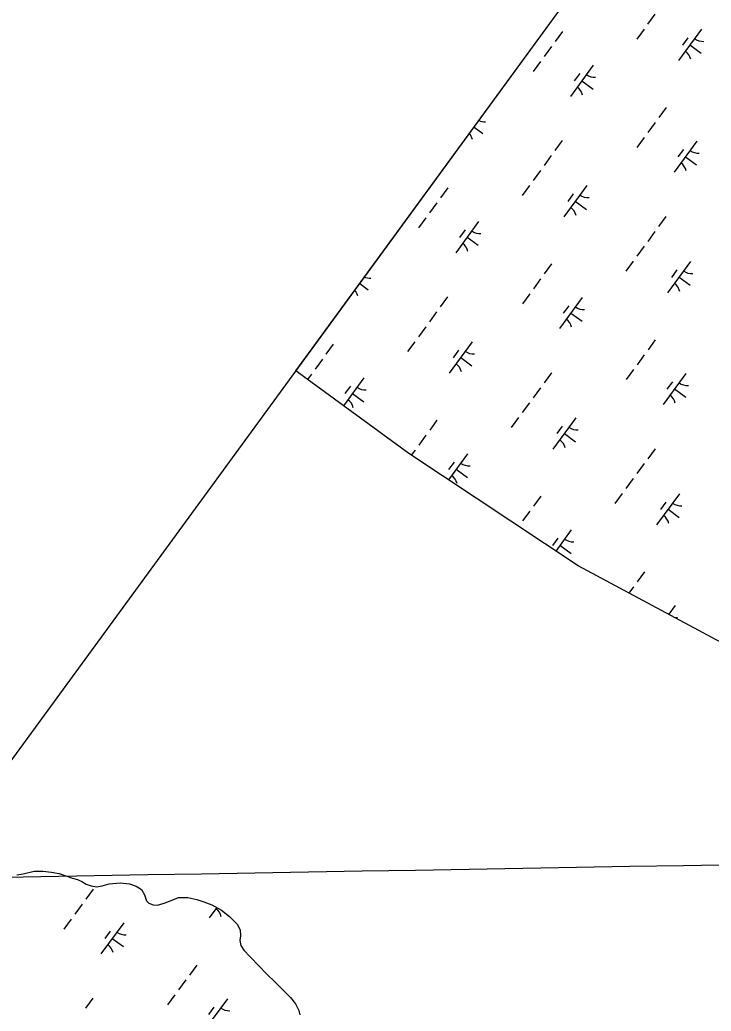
# Model space of a CAD drawing. Extents: x 3905714 to 3926767, y 183354 to 205755.
# Drawn here: x 3916577 to 3917472, y 199307 to 200591 of the extents above; entities that cross this region are included whole.
import ezdxf

# ---------------------------------------------------------------- set-up
doc = ezdxf.new("R2010")
doc.units = 0
for name, color, linetype in [('V-GRID-FRAM', 7, 'Continuous'), ('V-GRID-MAJR', 7, 'Continuous'), ('V-TOPO-SHOR', 7, 'Continuous'), ('V-WETL-SWMP', 7, 'Continuous')]:
    doc.layers.add(name, color=color, linetype=linetype)

msp = doc.modelspace()

# ---------------------------------------------------------------- linework, layer by layer
at = {"layer": 'V-GRID-FRAM'}
msp.add_lwpolyline([(3924287.8, 196971.1), (3915521.4, 185005.6), (3909313.3, 189695.8), (3918205.9, 201877.9), (3924287.8, 196971.1)], dxfattribs=at)
at = {"layer": 'V-GRID-MAJR'}
msp.add_spline([(3915564.4, 199463), (3920000.2, 199540.2), (3922558.6, 199584.9)], degree=3, dxfattribs=at)
at = {"layer": 'V-TOPO-SHOR'}
for points in [[(3917641.7, 199888.9), (3917641.9, 199876.2), (3917645.3, 199861.2), (3917651.6, 199840.5), (3917658.9, 199816.1), (3917664.8, 199794), (3917666.3, 199779.9), (3917664.1, 199767.7), (3917655.8, 199749.2), (3917648.3, 199742.6), (3917633.7, 199737.7), (3917623.4, 199735.3), (3917610.2, 199736.1), (3917591.3, 199740.1), (3917569.2, 199746), (3917485.5, 199783.9), (3917299.5, 199883.4), (3917080.6, 200028.7), (3916944.1, 200128.6), (3916934.4, 200136)], [(3916573.2, 199483.2), (3916581.2, 199484.6), (3916595.8, 199487.8), (3916606.8, 199487.9), (3916617.9, 199486.9), (3916628, 199484.9), (3916645.3, 199479.1), (3916651.6, 199477.1), (3916657.1, 199474.8), (3916663, 199471.3), (3916669.4, 199469.2), (3916676.2, 199467.6), (3916683.7, 199469.1), (3916692.7, 199471.8), (3916707, 199473.1), (3916718.8, 199471.6), (3916727.8, 199468.8), (3916734.4, 199464.2), (3916738.5, 199457.4), (3916741.1, 199449.7), (3916744, 199446.4), (3916749.7, 199444.6), (3916755.1, 199443.9), (3916763.8, 199446.6), (3916770.8, 199449), (3916782.5, 199453.8), (3916794.3, 199453.7), (3916805.9, 199451.2), (3916815.1, 199448.5), (3916825.5, 199444.6), (3916837.8, 199437.4), (3916848.4, 199429.2), (3916858.4, 199419.2)], [(3916858.4, 199419.2), (3916862, 199411.9), (3916862.6, 199404.2), (3916861.9, 199398.3), (3916863.1, 199391.9), (3916867, 199385.9), (3916875.3, 199377), (3916886.7, 199364.9), (3916896, 199355.3), (3916908.1, 199343.2), (3916917.8, 199333.8), (3916927.1, 199324.3), (3916933.8, 199316.3), (3916937.9, 199307.7), (3916939.3, 199301.8)]]:
    msp.add_lwpolyline(points, dxfattribs=at)
at = {"layer": 'V-WETL-SWMP'}
for p, q in [((3916934.4, 200136), (3918205.9, 201877.9)), ((3917398.9, 200597.9), (3917389.4, 200585)), ((3917279.3, 200575.3), (3917269.8, 200562.3)), ((3917384.7, 200578.5), (3917375.2, 200565.6)), ((3917458.9, 200578.2), (3917429.3, 200537.9)), ((3917265.1, 200555.9), (3917255.6, 200543)), ((3917441.4, 200567.4), (3917434.3, 200557.8)), ((3917444.1, 200558), (3917458.6, 200547.4)), ((3917250.9, 200536.5), (3917241.4, 200523.6)), ((3917318.9, 200531.7), (3917289.4, 200491.4)), ((3917301.5, 200520.9), (3917294.4, 200511.3)), ((3917304.1, 200511.5), (3917318.7, 200500.9)), ((3917413.4, 200476.9), (3917404, 200464)), ((3917399.3, 200457.6), (3917389.8, 200444.7)), ((3917164.8, 200451.6), (3917176.1, 200443.3)), ((3917278.9, 200434.2), (3917269.5, 200421.3)), ((3917385.1, 200438.2), (3917375.6, 200425.3)), ((3917453.1, 200433.4), (3917423.5, 200393.1)), ((3917264.7, 200414.8), (3917255.3, 200401.9)), ((3917435.6, 200422.6), (3917428.5, 200412.9)), ((3917438.3, 200413.2), (3917452.8, 200402.6)), ((3917250.6, 200395.5), (3917241.1, 200382.6)), ((3917236.4, 200376.1), (3917226.9, 200363.2)), ((3917131, 200372.8), (3917121.5, 200359.9)), ((3917310.5, 200375.8), (3917281, 200335.4)), ((3917293.1, 200365), (3917286, 200355.3)), ((3917116.8, 200353.5), (3917107.3, 200340.5)), ((3917295.8, 200355.6), (3917310.3, 200345)), ((3917102.6, 200334.1), (3917093.1, 200321.2)), ((3917170.6, 200329.3), (3917141, 200288.9)), ((3917413.1, 200335.9), (3917403.6, 200323)), ((3917153.1, 200318.5), (3917146.1, 200308.8)), ((3917398.9, 200316.5), (3917389.5, 200303.6)), ((3917155.8, 200309.1), (3917170.3, 200298.5)), ((3917384.7, 200297.2), (3917375.3, 200284.3)), ((3917265.1, 200274.5), (3917255.7, 200261.6)), ((3917370.5, 200277.8), (3917361.1, 200264.9)), ((3917444.7, 200277.5), (3917415.2, 200237.1)), ((3917427.3, 200266.7), (3917420.2, 200257)), ((3917016.8, 200248.9), (3917027.8, 200240.8)), ((3917250.9, 200255.1), (3917241.5, 200242.2)), ((3917430, 200257.3), (3917444.5, 200246.7)), ((3917236.8, 200235.8), (3917227.3, 200222.9)), ((3917130.6, 200231.7), (3917121.1, 200218.8)), ((3917304.8, 200231), (3917275.2, 200190.6)), ((3917116.4, 200212.4), (3917107, 200199.5)), ((3917287.3, 200220.2), (3917280.2, 200210.5)), ((3917290, 200210.8), (3917304.5, 200200.2)), ((3917102.2, 200193), (3917092.8, 200180.1)), ((3917088.1, 200173.7), (3917078.6, 200160.8)), ((3917162.2, 200173.3), (3917132.7, 200133)), ((3917399.3, 200176.2), (3917389.9, 200163.3)), ((3916982.6, 200170.4), (3916973.2, 200157.5)), ((3917144.8, 200162.6), (3917137.7, 200152.9)), ((3916968.5, 200151), (3916959, 200138.1)), ((3917147.5, 200153.2), (3917162, 200142.5)), ((3917385.1, 200156.8), (3917375.7, 200143.9)), ((3916944.1, 200128.6), (3916934.4, 200136)), ((3917264.8, 200133.4), (3917255.3, 200120.5)), ((3917370.9, 200137.5), (3917361.5, 200124.6)), ((3917439, 200132.7), (3917409.4, 200092.3)), ((3917080.6, 200028.7), (3916944.1, 200128.6)), ((3916954.3, 200131.7), (3916949.3, 200124.8)), ((3917022.3, 200126.8), (3916995.8, 200090.7)), ((3917421.5, 200121.9), (3917414.4, 200112.2)), ((3917004.8, 200116.1), (3916997.7, 200106.4)), ((3917007.5, 200106.7), (3917022, 200096)), ((3917250.6, 200114.1), (3917241.1, 200101.2)), ((3917424.2, 200112.5), (3917438.7, 200101.8)), ((3917236.4, 200094.7), (3917227, 200081.8)), ((3917116.8, 200072.1), (3917107.4, 200059.2)), ((3917222.2, 200075.4), (3917212.8, 200062.5)), ((3917296.4, 200075), (3917266.9, 200034.7)), ((3917279, 200064.3), (3917271.9, 200054.6)), ((3917102.6, 200052.7), (3917093.2, 200039.8)), ((3917281.6, 200054.9), (3917296.2, 200044.2)), ((3917088.5, 200033.4), (3917083.6, 200026.7)), ((3917399, 200035.1), (3917389.5, 200022.2)), ((3917299.5, 199883.4), (3917080.6, 200028.7)), ((3917156.5, 200028.5), (3917131.7, 199994.7)), ((3917139, 200017.8), (3917131.9, 200008.1)), ((3917141.7, 200008.4), (3917156.2, 199997.7)), ((3917384.8, 200015.8), (3917375.3, 200002.9)), ((3917370.6, 199996.4), (3917361.1, 199983.5)), ((3917251, 199973.8), (3917241.5, 199960.9)), ((3917356.4, 199977.1), (3917347, 199964.2)), ((3917430.6, 199976.7), (3917401, 199936.4)), ((3917413.1, 199966), (3917406, 199956.3)), ((3917236.8, 199954.4), (3917227.4, 199941.5)), ((3917415.8, 199956.6), (3917430.3, 199945.9)), ((3917222.6, 199935), (3917222.3, 199934.6)), ((3917290.6, 199930.2), (3917270.4, 199902.6)), ((3917273.2, 199919.4), (3917266.1, 199909.8)), ((3917275.9, 199910), (3917290.4, 199899.4)), ((3917485.5, 199783.9), (3917299.5, 199883.4)), ((3917385.2, 199875.5), (3917375.7, 199862.6)), ((3917371, 199856.1), (3917365.2, 199848.2)), ((3917424.8, 199831.9), (3917416.6, 199820.7)), ((3916573.2, 199483.2), (3916581.2, 199484.6)), ((3916581.2, 199484.6), (3916595.8, 199487.8)), ((3916595.8, 199487.8), (3916606.8, 199487.9)), ((3916606.8, 199487.9), (3916617.9, 199486.9)), ((3916617.9, 199486.9), (3916628, 199484.9)), ((3916628, 199484.9), (3916645.3, 199479.1)), ((3916645.3, 199479.1), (3916651.6, 199477.1)), ((3916651.6, 199477.1), (3916657.1, 199474.8)), ((3916657.1, 199474.8), (3916663, 199471.3)), ((3916671.9, 199464.8), (3916662.4, 199451.9)), ((3916663, 199471.3), (3916669.4, 199469.2)), ((3916669.4, 199469.2), (3916676.2, 199467.6)), ((3916676.2, 199467.6), (3916683.7, 199469.1)), ((3916683.7, 199469.1), (3916692.7, 199471.8)), ((3916692.7, 199471.8), (3916707, 199473.1)), ((3916707, 199473.1), (3916718.8, 199471.6)), ((3916718.8, 199471.6), (3916727.8, 199468.8)), ((3916727.8, 199468.8), (3916734.4, 199464.2)), ((3916734.4, 199464.2), (3916738.5, 199457.4)), ((3916738.5, 199457.4), (3916741.1, 199449.7)), ((3916770.8, 199449), (3916782.5, 199453.8)), ((3916782.5, 199453.8), (3916794.3, 199453.7)), ((3916794.3, 199453.7), (3916805.9, 199451.2)), ((3916657.7, 199445.4), (3916648.2, 199432.5)), ((3916741.1, 199449.7), (3916744, 199446.4)), ((3916744, 199446.4), (3916749.7, 199444.6)), ((3916749.7, 199444.6), (3916755.1, 199443.9)), ((3916755.1, 199443.9), (3916763.8, 199446.6)), ((3916763.8, 199446.6), (3916770.8, 199449)), ((3916805.9, 199451.2), (3916815.1, 199448.5)), ((3916815.1, 199448.5), (3916825.5, 199444.6)), ((3916831.8, 199440.9), (3916821.9, 199427.4)), ((3916825.5, 199444.6), (3916837.8, 199437.4)), ((3916643.5, 199426), (3916634.1, 199413.1)), ((3916837.8, 199437.4), (3916848.4, 199429.2)), ((3916848.4, 199429.2), (3916858.4, 199419.2)), ((3916711.5, 199421.2), (3916682, 199380.9)), ((3916858.4, 199419.2), (3916862, 199411.9)), ((3916694.1, 199410.4), (3916687, 199400.8)), ((3916696.7, 199401), (3916711.3, 199390.4)), ((3916862.6, 199404.2), (3916861.9, 199398.3)), ((3916862, 199411.9), (3916862.6, 199404.2)), ((3916861.9, 199398.3), (3916863.1, 199391.9)), ((3916863.1, 199391.9), (3916867, 199385.9)), ((3916867, 199385.9), (3916875.3, 199377)), ((3916875.3, 199377), (3916886.7, 199364.9)), ((3916806.1, 199366.5), (3916796.6, 199353.5)), ((3916886.7, 199364.9), (3916896, 199355.3)), ((3916896, 199355.3), (3916908.1, 199343.2)), ((3916791.9, 199347.1), (3916782.4, 199334.2)), ((3916908.1, 199343.2), (3916917.8, 199333.8)), ((3916671.5, 199323.7), (3916662.1, 199310.8)), ((3916777.7, 199327.7), (3916768.2, 199314.8)), ((3916917.8, 199333.8), (3916927.1, 199324.3)), ((3916927.1, 199324.3), (3916933.8, 199316.3)), ((3916845.7, 199322.9), (3916816.1, 199282.6)), ((3916828.2, 199312.1), (3916821.2, 199302.5)), ((3916933.8, 199316.3), (3916937.9, 199307.7)), ((3916937.9, 199307.7), (3916939.3, 199301.8))]:
    msp.add_line(p, q, dxfattribs=at)
for centre, start, end in [((3917460.6, 200580.2), 233, 274.5436), ((3917428, 200535.6), 13, 54.5436), ((3917320.7, 200533.7), 233, 274.5436), ((3917288, 200489.1), 13, 54.5436), ((3917178.1, 200476.1), 245.7809, 274.5436), ((3917145.5, 200431.5), 13, 41.6426), ((3917454.8, 200435.4), 233, 274.5436), ((3917422.2, 200390.8), 13, 54.5436), ((3917312.3, 200377.8), 233, 274.5436), ((3917279.6, 200333.2), 13, 54.5436), ((3917172.3, 200331.2), 233, 274.5436), ((3917139.7, 200286.7), 13, 54.5436), ((3917446.5, 200279.4), 233, 274.5436), ((3917029.8, 200273.6), 247.2349, 274.5436), ((3917413.8, 200234.9), 13, 54.5436), ((3916997.1, 200229.1), 13, 40.1867), ((3917306.5, 200232.9), 233, 274.5436), ((3917273.9, 200188.4), 13, 54.5436), ((3917164, 200175.3), 233, 274.5436), ((3917131.3, 200130.8), 13, 54.5436), ((3917440.7, 200134.6), 233, 274.5436), ((3917024, 200128.8), 233, 274.5436), ((3916991.4, 200084.2), 13, 54.5436), ((3917408, 200090.1), 13, 54.5436), ((3917298.2, 200077), 233, 274.5436), ((3917265.5, 200032.4), 13, 54.5436), ((3917158.2, 200030.5), 233, 274.5436), ((3917125.6, 199985.9), 13, 54.5436), ((3917432.3, 199978.7), 233, 274.5436), ((3917399.7, 199934.1), 13, 54.5436), ((3917292.4, 199932.2), 233, 274.5436), ((3917426.6, 199833.9), 264.0959, 274.5436), ((3916820.6, 199425.1), 13, 54.5436), ((3916713.3, 199423.2), 233, 274.5436), ((3916680.6, 199378.6), 13, 54.5436), ((3916847.4, 199324.9), 233, 274.5436)]:
    msp.add_arc(centre, 17.6, start, end, dxfattribs=at)

doc.saveas('drawing.dxf')
